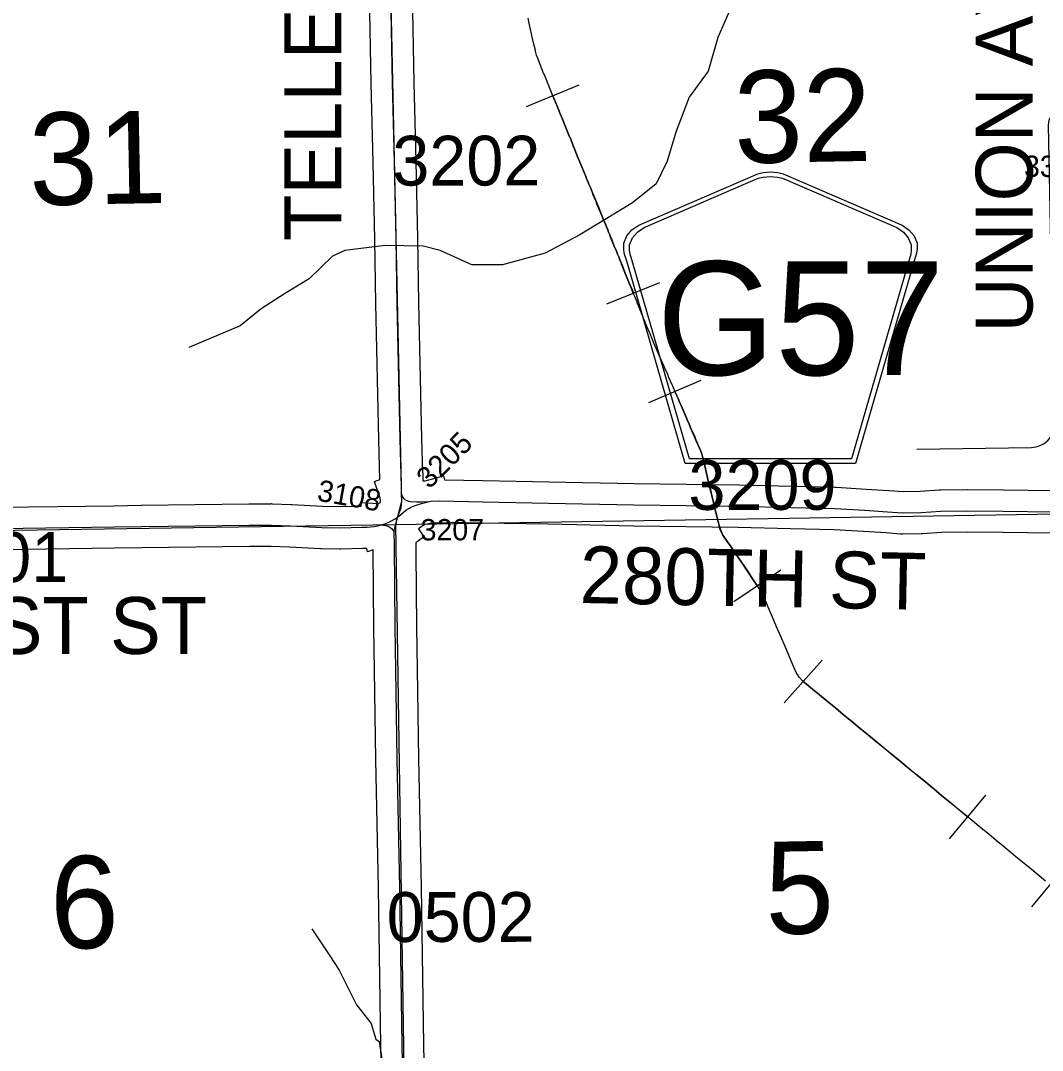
# Model space of a CAD drawing. Extents: x 23.6 to 68.7, y -63 to -29.
# Drawn here: x 51.187 to 52.625, y -52.211 to -50.762 of the extents above; entities that cross this region are included whole.
import ezdxf

# ---------------------------------------------------------------- set-up
doc = ezdxf.new("R2010")
doc.units = 0
for name, color, linetype in [('tdCoDirctArrow', 7, 'Continuous'), ('tdCoHydroRiver', 7, 'Continuous'), ('tdCoPipe', 7, 'Continuous'), ('tdCoSecRdNmbr', 7, 'Continuous'), ('tdCoSecRdTxt', 7, 'Continuous'), ('tdCoSecRteBand', 7, 'Continuous'), ('tdCoSecRteCL', 7, 'Continuous'), ('tdCoSectLine', 7, 'Continuous'), ('tdCoSectLinePart', 7, 'Continuous'), ('tdCoSectNmbr', 7, 'Continuous'), ('tdCoShieldCoRte', 7, 'Continuous'), ('tdCoSurfGravel', 7, 'Continuous'), ('tdCoTwpBndryShd', 7, 'Continuous')]:
    doc.layers.add(name, color=color, linetype=linetype)

msp = doc.modelspace()

# ---------------------------------------------------------------- linework, layer by layer
at = {"layer": 'tdCoDirctArrow'}
msp.add_lwpolyline([(52.4481, -51.3653), (52.6097, -51.3626), (52.6159, -51.362), (52.6189, -51.3611), (52.622, -51.3601), (52.6255, -51.3583), (52.6291, -51.3559), (52.6326, -51.3528), (52.6354, -51.3495), (52.6379, -51.3459), (52.6398, -51.3416), (52.641, -51.3381), (52.6415, -51.3354), (52.6418, -51.3339), (52.6335, -50.9091), (52.6347, -50.9021), (52.6374, -50.8962), (52.6406, -50.8919), (52.6442, -50.8877), (52.6491, -50.8845), (52.6544, -50.8811), (52.6607, -50.8797), (52.6698, -50.8793), (53.0725, -50.8716)], dxfattribs=at)
at = {"layer": 'tdCoHydroRiver'}
for points in [[(52.2171, -50.6371), (52.2173, -50.6544), (52.227, -50.6717), (52.2272, -50.6843), (52.1915, -50.7337), (52.1685, -50.7861), (52.1546, -50.8334), (52.1279, -50.87), (52.1093, -50.919), (52.0969, -50.96), (52.0813, -50.9917), (52.0482, -51.0188)], [(52.0482, -51.0188), (51.9741, -51.0637), (51.9252, -51.0893), (51.8651, -51.1056), (51.8223, -51.106), (51.7776, -51.0858), (51.7537, -51.0797), (51.7, -51.0787), (51.6433, -51.0857), (51.626, -51.0938), (51.5932, -51.1257), (51.5587, -51.1466), (51.5258, -51.1675), (51.4961, -51.1915), (51.4238, -51.2223)], [(51.597, -52.0402), (51.6226, -52.0778), (51.6355, -52.0981), (51.6597, -52.1468), (51.6805, -52.1734), (51.6822, -52.1797), (51.6838, -52.1844), (51.6871, -52.1954), (51.6918, -52.1985), (51.6969, -52.2316)]]:
    msp.add_lwpolyline(points, dxfattribs=at)
at = {"layer": 'tdCoPipe'}
for p, q in [((51.8993, -50.8833), (51.9733, -50.8525)), ((52.0123, -51.1607), (52.0867, -51.1308)), ((52.0712, -51.2996), (52.1449, -51.268)), ((52.1907, -51.5796), (52.257, -51.5347)), ((52.2615, -51.7218), (52.315, -51.662)), ((52.4943, -51.9134), (52.5455, -51.8517)), ((52.6101, -52.0088), (52.6612, -51.947))]:
    msp.add_line(p, q, dxfattribs=at)
for points in [[(52.6293, -51.9728), (52.6178, -51.9632), (52.6064, -51.9539), (52.5947, -51.9444), (52.5877, -51.9385), (52.5811, -51.9332), (52.5696, -51.9236), (52.5598, -51.9155), (52.5495, -51.907), (52.5387, -51.8983), (52.5272, -51.8887), (52.5156, -51.8791), (52.504, -51.8696), (52.4925, -51.8601), (52.4831, -51.8524), (52.472, -51.8432), (52.4676, -51.8395), (52.4603, -51.8334), (52.449, -51.8243), (52.446, -51.8217), (52.4344, -51.8121), (52.4246, -51.804), (52.4148, -51.7961), (52.4032, -51.7866), (52.3917, -51.777), (52.3801, -51.7675), (52.3685, -51.758), (52.3569, -51.7484), (52.3453, -51.7389), (52.3337, -51.7293), (52.322, -51.7199), (52.3111, -51.7108), (52.3014, -51.7028), (52.29, -51.6936), (52.2878, -51.6916), (52.2828, -51.6859), (52.2804, -51.6822), (52.2787, -51.6795), (52.274, -51.6686), (52.268, -51.6548), (52.2628, -51.6426), (52.2569, -51.6288), (52.251, -51.615), (52.2451, -51.6013), (52.2393, -51.5876), (52.2334, -51.574), (52.2305, -51.5673), (52.2265, -51.5612), (52.2181, -51.5488), (52.2099, -51.5366), (52.2016, -51.5243), (52.1932, -51.5119), (52.1846, -51.4995), (52.1816, -51.4951), (52.1755, -51.4861), (52.1738, -51.4831), (52.1713, -51.4773), (52.1701, -51.4725), (52.1691, -51.4689), (52.1683, -51.4653), (52.1669, -51.4596), (52.1657, -51.4544), (52.1623, -51.4403), (52.1599, -51.4305), (52.159, -51.4267), (52.1572, -51.4194), (52.1564, -51.4163), (52.1558, -51.4136), (52.1543, -51.4076), (52.1523, -51.3991), (52.1515, -51.3957), (52.1509, -51.393), (52.1476, -51.3788), (52.1472, -51.3773), (52.1458, -51.3715), (52.1438, -51.3669), (52.1432, -51.3655), (52.1424, -51.3636), (52.1402, -51.3585), (52.1394, -51.3568), (52.138, -51.3535), (52.1356, -51.3478), (52.1338, -51.3438), (52.1304, -51.336), (52.1278, -51.33), (52.1256, -51.3249), (52.1221, -51.3168), (52.1165, -51.3038), (52.1148, -51.2998), (52.1123, -51.294), (52.1106, -51.29), (52.1059, -51.2791), (52.1048, -51.2766), (52.104, -51.2748), (52.0991, -51.2633), (52.0982, -51.2611), (52.0938, -51.2511), (52.0932, -51.2499), (52.0927, -51.2487), (52.0901, -51.2427), (52.0891, -51.2404), (52.0882, -51.2386), (52.0864, -51.2343), (52.0849, -51.2309), (52.0836, -51.2277), (52.0789, -51.2172), (52.0739, -51.2054), (52.0734, -51.2043), (52.0729, -51.203), (52.0702, -51.1967), (52.0689, -51.1933), (52.0682, -51.1917), (52.0676, -51.1902), (52.0666, -51.1878), (52.0656, -51.1853), (52.065, -51.1839), (52.0644, -51.1826), (52.063, -51.1791), (52.0611, -51.1742), (52.0605, -51.1726), (52.0585, -51.168), (52.0568, -51.1636), (52.0554, -51.1603), (52.0541, -51.157), (52.0514, -51.1506), (52.0497, -51.1466), (52.0479, -51.1421), (52.0459, -51.137), (52.0442, -51.1327), (52.0384, -51.1188), (52.0329, -51.1049), (52.0322, -51.1029), (52.0304, -51.0988), (52.0288, -51.0948), (52.0272, -51.091), (52.0255, -51.0868), (52.0225, -51.0795), (52.0215, -51.0771), (52.0184, -51.0694), (52.0175, -51.0671), (52.0161, -51.0637), (52.0146, -51.0601), (52.0133, -51.0567), (52.0116, -51.0525), (52.0097, -51.0478), (52.0064, -51.04), (52.005, -51.0366), (52.0036, -51.0331), (52.0015, -51.0281), (51.9982, -51.02), (51.9969, -51.0168), (51.9926, -51.0062), (51.9918, -51.0044), (51.9889, -50.9971), (51.987, -50.9923), (51.9865, -50.9911), (51.9854, -50.9885), (51.9837, -50.9844), (51.9819, -50.98), (51.9812, -50.9784), (51.9793, -50.9737), (51.9755, -50.9646), (51.9719, -50.9558), (51.9705, -50.9524), (51.9661, -50.9417), (51.9653, -50.9396), (51.9639, -50.9357), (51.9603, -50.9269), (51.9597, -50.9256), (51.954, -50.9117), (51.9496, -50.9009), (51.9466, -50.8933), (51.9416, -50.8811), (51.9408, -50.8793), (51.9386, -50.8736), (51.9352, -50.8655), (51.9305, -50.8538), (51.9295, -50.8515), (51.9273, -50.8457), (51.9238, -50.8376), (51.9232, -50.8361), (51.9182, -50.8238), (51.9159, -50.818), (51.9153, -50.8164), (51.9131, -50.8109), (51.9117, -50.805), (51.9111, -50.802), (51.9095, -50.7952), (51.9077, -50.7876), (51.9062, -50.7807), (51.9047, -50.7744), (51.9044, -50.773), (51.9012, -50.7587)], [(51.9363, -50.8679), (51.9386, -50.8736), (51.9409, -50.8793), (51.9417, -50.881), (51.9466, -50.8933), (51.9496, -50.9009), (51.9541, -50.9117), (51.9598, -50.9256), (51.9604, -50.9269), (51.9639, -50.9357), (51.9653, -50.9395), (51.9662, -50.9417), (51.9706, -50.9523), (51.9719, -50.9558), (51.9756, -50.9646), (51.9793, -50.9736), (51.9813, -50.9784), (51.9819, -50.98), (51.9837, -50.9844), (51.9854, -50.9885), (51.9865, -50.9911), (51.987, -50.9923), (51.9889, -50.9971), (51.9919, -51.0044), (51.9927, -51.0062), (51.9969, -51.0167), (51.9983, -51.02), (52.0016, -51.0281), (52.0036, -51.0331), (52.0051, -51.0366), (52.0065, -51.04), (52.0097, -51.0478), (52.0117, -51.0525), (52.0134, -51.0567), (52.0146, -51.06), (52.0162, -51.0637), (52.0175, -51.0671), (52.0185, -51.0693), (52.0216, -51.0771), (52.0226, -51.0795), (52.0256, -51.0868), (52.0273, -51.091), (52.0288, -51.0948), (52.0305, -51.0988), (52.0322, -51.1029), (52.033, -51.1049), (52.0385, -51.1188), (52.0442, -51.1327), (52.046, -51.137), (52.048, -51.1421), (52.0495, -51.1457)], [(52.108, -51.2838), (52.1107, -51.29), (52.1124, -51.2939), (52.1149, -51.2998), (52.1166, -51.3037), (52.1222, -51.3168), (52.1257, -51.3249), (52.1279, -51.33), (52.1305, -51.336), (52.1339, -51.3438), (52.1357, -51.3478), (52.138, -51.3535), (52.1395, -51.3568), (52.1403, -51.3585), (52.1425, -51.3636), (52.1433, -51.3655), (52.1439, -51.3669), (52.1458, -51.3715), (52.1473, -51.3773), (52.1477, -51.3788), (52.1509, -51.3929), (52.1516, -51.3957), (52.1524, -51.399), (52.1544, -51.4076), (52.1558, -51.4136), (52.1565, -51.4163), (52.1573, -51.4194), (52.159, -51.4267), (52.1599, -51.4305), (52.1624, -51.4403), (52.1657, -51.4544), (52.167, -51.4596), (52.1684, -51.4653), (52.1692, -51.4689), (52.1702, -51.4725), (52.1714, -51.4773), (52.1739, -51.483), (52.1755, -51.4861), (52.1816, -51.495), (52.1847, -51.4995), (52.1932, -51.5118), (52.2017, -51.5243), (52.2099, -51.5365), (52.2182, -51.5488), (52.2238, -51.5571)], [(52.2883, -51.6919), (52.2901, -51.6935), (52.3014, -51.7028), (52.3111, -51.7108), (52.3221, -51.7198), (52.3337, -51.7293), (52.3453, -51.7389), (52.357, -51.7484), (52.3686, -51.758), (52.3802, -51.7675), (52.3917, -51.777), (52.4032, -51.7865), (52.4149, -51.796), (52.4246, -51.804), (52.4344, -51.8121), (52.446, -51.8216), (52.4491, -51.8242), (52.4603, -51.8334), (52.4676, -51.8395), (52.472, -51.8431), (52.4831, -51.8523), (52.4925, -51.86), (52.5041, -51.8695), (52.5157, -51.879), (52.5199, -51.8825)]]:
    msp.add_lwpolyline(points, dxfattribs=at)
at = {"layer": 'tdCoSecRteBand'}
for points in [[(51.1587, -51.4468), (51.3183, -51.4447), (51.3571, -51.444), (51.3571, -51.444), (51.3572, -51.444), (51.5085, -51.4422), (51.5085, -51.4422), (51.5085, -51.4422), (51.5397, -51.4419), (51.5405, -51.4418), (51.5412, -51.4419), (51.5681, -51.4429), (51.5685, -51.4429), (51.5688, -51.4429), (51.6121, -51.4455), (51.6368, -51.446), (51.6665, -51.4452), (51.6668, -51.4401), (51.691, -51.4414), (51.6925, -51.4408), (51.6932, -51.4405), (51.6935, -51.4375), (51.6934, -51.4341), (51.685, -51.4106), (51.6929, -51.4077), (51.6914, -51.3519), (51.6914, -51.3519), (51.6914, -51.3518), (51.6871, -51.1608), (51.6871, -51.1606), (51.6871, -51.1605), (51.6858, -51.0701), (51.6835, -50.962), (51.6806, -50.8509), (51.6806, -50.8508), (51.6806, -50.8507), (51.6773, -50.6739)], [(51.7373, -50.6727), (51.7406, -50.8495), (51.7434, -50.9605), (51.7435, -50.9606), (51.7435, -50.9606), (51.7458, -51.0689), (51.7458, -51.069), (51.7458, -51.0691), (51.7471, -51.1595), (51.7514, -51.3504), (51.7527, -51.3983), (51.753, -51.3983), (51.7531, -51.4096), (51.7564, -51.4095), (51.7821, -51.4028), (51.7835, -51.4081), (51.8381, -51.4093), (51.9304, -51.4109), (51.9305, -51.4109), (51.9305, -51.4109), (52.0507, -51.4135), (52.1979, -51.4153), (52.1981, -51.4154), (52.1983, -51.4154), (52.2719, -51.4173), (52.3336, -51.4186), (52.3342, -51.4187), (52.3347, -51.4187), (52.377, -51.4212), (52.3771, -51.4212), (52.3771, -51.4212), (52.4088, -51.4231), (52.4091, -51.4231), (52.4093, -51.4232), (52.4289, -51.4247), (52.4529, -51.4244), (52.4796, -51.4225), (52.4806, -51.4224), (52.4815, -51.4224), (52.5198, -51.4221), (52.52, -51.4221), (52.5202, -51.4221), (52.57, -51.4223), (52.5701, -51.4223), (52.5703, -51.4223), (52.639, -51.4231)], [(52.6381, -51.4831), (52.5697, -51.4823), (52.5202, -51.4821), (52.483, -51.4824), (52.4563, -51.4843), (52.4554, -51.4844), (52.4545, -51.4844), (52.4282, -51.4847), (52.4269, -51.4847), (52.4255, -51.4846), (52.4049, -51.483), (52.3734, -51.481), (52.3318, -51.4786), (52.2705, -51.4773), (52.2705, -51.4773), (52.2704, -51.4773), (52.1969, -51.4753), (52.0499, -51.4735), (52.0497, -51.4735), (52.0496, -51.4735), (51.9293, -51.4709), (51.837, -51.4693), (51.8369, -51.4693), (51.8369, -51.4693), (51.7914, -51.4683), (51.7914, -51.4686), (51.7649, -51.4693), (51.7552, -51.4718), (51.7469, -51.4774), (51.7548, -51.4885), (51.7432, -51.4969), (51.7433, -51.5112), (51.7433, -51.5112), (51.7442, -51.6154), (51.7453, -51.6749), (51.7453, -51.6749), (51.7453, -51.6749), (51.7473, -51.8007), (51.7507, -51.9817), (51.7507, -51.9817), (51.7507, -51.9817), (51.7543, -52.2026), (51.7589, -52.4411)], [(51.6989, -52.4424), (51.6943, -52.2037), (51.6943, -52.2037), (51.6943, -52.2036), (51.6907, -51.9828), (51.6873, -51.8017), (51.6873, -51.8017), (51.6873, -51.8017), (51.6853, -51.6759), (51.6842, -51.6163), (51.6842, -51.6162), (51.6842, -51.616), (51.6833, -51.5069), (51.6756, -51.5094), (51.6742, -51.505), (51.6682, -51.5051), (51.6377, -51.506), (51.637, -51.506), (51.6363, -51.506), (51.6104, -51.5055), (51.6097, -51.5055), (51.6091, -51.5054), (51.5656, -51.5028), (51.5397, -51.5019), (51.5092, -51.5022), (51.358, -51.504), (51.3193, -51.5046), (51.3192, -51.5046), (51.3192, -51.5046), (51.1596, -51.5068)]]:
    msp.add_lwpolyline(points, dxfattribs=at)
at = {"layer": 'tdCoSecRteCL'}
for points in [[(51.7234, -51.4287), (51.7232, -51.4188), (51.7214, -51.3511), (51.7171, -51.1601), (51.7158, -51.0695), (51.7135, -50.9613), (51.7106, -50.8502), (51.7073, -50.6732), (51.7032, -50.4837), (51.7014, -50.3816), (51.7016, -50.27), (51.7016, -50.2487), (51.7032, -50.2422), (51.707, -50.2343), (51.7127, -50.2294), (51.7222, -50.2232)], [(51.7177, -51.4608), (51.7227, -51.4476), (51.7235, -51.4386), (51.7234, -51.4287)], [(51.7606, -51.4394), (51.7524, -51.4396), (51.7441, -51.4396), (51.7359, -51.4393), (51.7334, -51.4389), (51.7311, -51.438), (51.7289, -51.4367), (51.727, -51.4351), (51.7254, -51.4332), (51.7242, -51.431), (51.7234, -51.4287)], [(51.7177, -51.4608), (51.7218, -51.4576), (51.7257, -51.4541), (51.7295, -51.4512), (51.7336, -51.4486), (51.7378, -51.4464), (51.7423, -51.4445), (51.7468, -51.4429), (51.7515, -51.4418), (51.7606, -51.4394)], [(51.7606, -51.4394), (51.7609, -51.4393), (51.7648, -51.4383), (51.7768, -51.438), (51.8375, -51.4393), (51.9299, -51.4409), (52.0502, -51.4435), (52.1975, -51.4453), (52.2712, -51.4473), (52.333, -51.4486), (52.3753, -51.4511), (52.407, -51.4531), (52.4279, -51.4547), (52.4542, -51.4544), (52.4818, -51.4524), (52.5201, -51.4521), (52.5699, -51.4523), (52.6386, -51.4531)], [(51.6951, -51.4717), (51.6999, -51.4702), (51.7046, -51.4683), (51.7091, -51.4661), (51.7135, -51.4636), (51.7177, -51.4608)], [(51.713, -51.4815), (51.7129, -51.4797), (51.7171, -51.4625), (51.7177, -51.4608)], [(50.7064, -51.4863), (50.7167, -51.4862), (50.8124, -51.4832), (50.9416, -51.4796), (51.0023, -51.4791), (51.1591, -51.4768), (51.3188, -51.4746), (51.3576, -51.474), (51.5088, -51.4722), (51.5401, -51.4719), (51.567, -51.4728), (51.6109, -51.4755), (51.6369, -51.476), (51.6675, -51.4751), (51.6747, -51.475), (51.6844, -51.4738), (51.6898, -51.473), (51.6951, -51.4717)], [(51.6951, -51.4717), (51.6981, -51.4719), (51.7011, -51.4725), (51.704, -51.4735), (51.7066, -51.475), (51.7091, -51.4769), (51.7112, -51.4791), (51.713, -51.4815)], [(51.7315, -52.5423), (51.7289, -52.4418), (51.7243, -52.2031), (51.7207, -51.9822), (51.7173, -51.8012), (51.7153, -51.6754), (51.7142, -51.6158), (51.7132, -51.5013), (51.713, -51.4815)]]:
    msp.add_lwpolyline(points, dxfattribs=at)
at = {"layer": 'tdCoSectLine'}
for points in [[(51.7027, -50.4741), (51.7231, -51.4386), (51.7147, -51.4711)], [(51.7147, -51.4711), (52.7049, -51.4551)], [(50.7061, -51.4863), (51.7147, -51.4711)], [(51.7147, -51.4711), (51.7311, -52.5423)]]:
    msp.add_lwpolyline(points, dxfattribs=at)
at = {"layer": 'tdCoSectLinePart'}
msp.add_lwpolyline([(51.7602, -51.4704), (51.8368, -51.4691)], dxfattribs=at)
at = {"layer": 'tdCoShieldCoRte'}
for points in [[(52.1225, -51.3852), (52.0406, -51.1023), (52.0367, -51.0892), (52.036, -51.0833), (52.036, -51.0755), (52.0402, -51.0652), (52.0475, -51.0567), (52.0571, -51.05), (52.2244, -50.9777), (52.2319, -50.976), (52.2423, -50.9751), (52.2527, -50.976), (52.2602, -50.9777), (52.4275, -51.05), (52.4371, -51.0567), (52.4444, -51.0652), (52.4486, -51.0755), (52.4486, -51.0833), (52.4479, -51.0892), (52.444, -51.1023), (52.3621, -51.3852)], [(52.1284, -51.3789), (52.0487, -51.1036), (52.0449, -51.091), (52.0442, -51.0854), (52.0442, -51.0778), (52.0483, -51.0679), (52.0553, -51.0598), (52.0645, -51.0534), (52.2251, -50.9839), (52.2323, -50.9824), (52.2423, -50.9815), (52.2523, -50.9824), (52.2595, -50.9839), (52.4201, -51.0534), (52.4293, -51.0598), (52.4363, -51.0679), (52.4404, -51.0778), (52.4404, -51.0854), (52.4397, -51.091), (52.4359, -51.1036), (52.3562, -51.3789)]]:
    msp.add_lwpolyline(points, close=True, dxfattribs=at)
at = {"layer": 'tdCoSurfGravel'}
for points in [[(51.7234, -51.4287), (51.7232, -51.4188), (51.7214, -51.3511), (51.7171, -51.1601), (51.7158, -51.0695), (51.7135, -50.9613), (51.7106, -50.8502), (51.7073, -50.6732), (51.7032, -50.4837), (51.7014, -50.3816), (51.7016, -50.27), (51.7016, -50.2487), (51.7032, -50.2422), (51.707, -50.2343), (51.7127, -50.2294), (51.7222, -50.2232)], [(51.7177, -51.4608), (51.7227, -51.4476), (51.7235, -51.4386), (51.7234, -51.4287)], [(51.7606, -51.4394), (51.7524, -51.4396), (51.7441, -51.4396), (51.7359, -51.4393), (51.7334, -51.4389), (51.7311, -51.438), (51.7289, -51.4367), (51.727, -51.4351), (51.7254, -51.4332), (51.7242, -51.431), (51.7234, -51.4287)], [(51.7177, -51.4608), (51.7218, -51.4576), (51.7257, -51.4541), (51.7295, -51.4512), (51.7336, -51.4486), (51.7378, -51.4464), (51.7423, -51.4445), (51.7468, -51.4429), (51.7515, -51.4418), (51.7606, -51.4394), (51.7609, -51.4393)], [(51.7609, -51.4393), (51.7648, -51.4383), (51.7768, -51.438), (51.8375, -51.4393), (51.9299, -51.4409), (52.0502, -51.4435), (52.1975, -51.4453), (52.2712, -51.4473), (52.333, -51.4486), (52.3753, -51.4511), (52.407, -51.4531), (52.4279, -51.4547), (52.4542, -51.4544), (52.4818, -51.4524), (52.5201, -51.4521), (52.5699, -51.4523), (52.6386, -51.4531)], [(51.1591, -51.4768), (51.3188, -51.4746), (51.3576, -51.474), (51.5088, -51.4722), (51.5401, -51.4719), (51.567, -51.4728), (51.6109, -51.4755), (51.6369, -51.476), (51.6675, -51.4751), (51.6747, -51.475), (51.6844, -51.4738), (51.6898, -51.473), (51.6951, -51.4717), (51.6999, -51.4702), (51.7046, -51.4683), (51.7091, -51.4661), (51.7135, -51.4636), (51.7177, -51.4608)], [(51.7677, -54.0377), (51.7664, -53.9838), (51.7639, -53.8621), (51.76, -53.7055), (51.7546, -53.4836), (51.7497, -53.2766), (51.7453, -53.1356), (51.7405, -52.9222), (51.7358, -52.7368), (51.7317, -52.5676), (51.7315, -52.5423), (51.7289, -52.4418), (51.7243, -52.2031), (51.7207, -51.9822), (51.7173, -51.8012), (51.7153, -51.6754), (51.7142, -51.6158), (51.7132, -51.5013), (51.713, -51.4815), (51.7129, -51.4797), (51.7171, -51.4625), (51.7177, -51.4608)], [(51.6951, -51.4717), (51.6981, -51.4719), (51.7011, -51.4725), (51.704, -51.4735), (51.7066, -51.475), (51.7091, -51.4769), (51.7112, -51.4791), (51.713, -51.4815)]]:
    msp.add_lwpolyline(points, dxfattribs=at)
at = {"layer": 'tdCoTwpBndryShd'}
msp.add_lwpolyline([(45.7019, -51.569), (46.6986, -51.5546), (46.7201, -51.5546), (47.7309, -51.5361), (48.704, -51.5239), (48.7183, -51.5255), (49.7053, -51.5063), (50.7061, -51.4863), (51.7147, -51.4711), (52.7049, -51.4551)], dxfattribs=at)

# ---------------------------------------------------------------- texts
at = {"layer": 'tdCoSecRdNmbr'}
for s, height, rotation, p in [('3202', 0.07, 0.0401, (51.7103, -50.9943)), ('3308', 0.03, 0.0398, (52.599, -50.9822)), ('3205', 0.03, 45.0387, (51.7624, -51.4224)), ('3209', 0.07, 0.0395, (52.127, -51.4506)), ('3108', 0.03, 350.04, (51.6032, -51.4374)), ('3207', 0.03, 0.0401, (51.7501, -51.4935)), ('0601', 0.07, 0.0396, (51.046, -51.552)), ('0502', 0.07, 0.0401, (51.7024, -52.0584))]:
    msp.add_text(s, height=height, rotation=rotation, dxfattribs=at).set_placement(p)
at = {"layer": 'tdCoSecRdTxt'}
for s, rotation, p in [('TELLER AVE', 90, (51.6384, -51.0725)), ('UNION AVE', 90, (52.6111, -51.2009)), ('280TH ST', 358.8441, (51.9734, -51.5815)), ('281ST ST', 0.0393, (50.9682, -51.6535))]:
    msp.add_text(s, height=0.08, rotation=rotation, dxfattribs=at).set_placement(p)
at = {"layer": 'tdCoSectNmbr'}
for s, rotation, p in [('32', 1.0395, (52.1921, -50.963)), ('31', 1.0397, (51.2001, -51.0222)), ('5', 1.0395, (52.2358, -52.0477)), ('6', 1.0397, (51.2297, -52.0682))]:
    msp.add_text(s, height=0.13, rotation=rotation, dxfattribs=at).set_placement(p)
at = {"layer": 'tdCoShieldCoRte'}
msp.add_text('G57', height=0.16, dxfattribs=at).set_placement((52.0825, -51.261))

doc.saveas('drawing.dxf')
